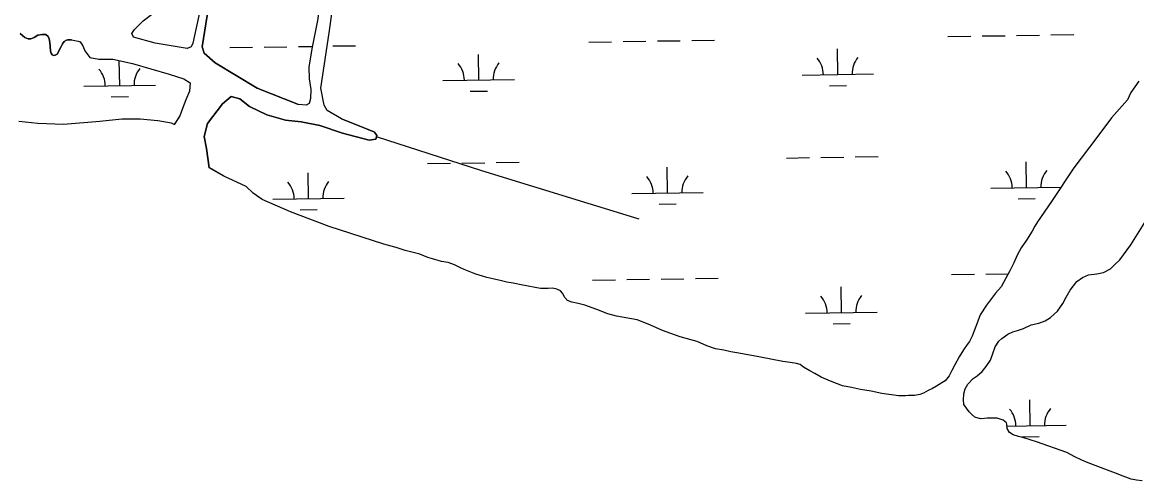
# Model space of a CAD drawing. Extents: x 3823584 to 3861785, y 301729 to 327625.
# Drawn here: x 3838485 to 3840042, y 318491 to 319131 of the extents above; entities that cross this region are included whole.
import ezdxf

# ---------------------------------------------------------------- set-up
doc = ezdxf.new("R2010")
doc.units = 0
doc.layers.add('V-TOPO-SHOR', color=7, linetype='Continuous')
doc.layers.add('V-WETL-SWMP', color=7, linetype='Continuous')

msp = doc.modelspace()

# ---------------------------------------------------------------- linework, layer by layer
at = {"layer": 'V-TOPO-SHOR'}
for p in [(3838697.1, 318988.4), (3838696.9, 318988.6)]:
    msp.add_line(p, (3838696.9, 318988.6), dxfattribs=at)
for points in [[(3839018.2, 319402.8), (3838993.1, 319392), (3838957.8, 319374.3), (3838916.9, 319358.9), (3838886.3, 319347), (3838860.1, 319330.2), (3838845.1, 319322.6), (3838815.5, 319314.5), (3838801.1, 319311.1), (3838793.3, 319307.7), (3838788.9, 319299.9), (3838787.3, 319282.7), (3838785.3, 319266.5), (3838771.4, 319242.4), (3838759.9, 319216.7), (3838746.6, 319164.4), (3838735.8, 319096.8), (3838738.6, 319088.1), (3838754.3, 319074.7), (3838812.9, 319039.5), (3838870.4, 319016.6)], [(3839018.2, 319402.8), (3839028.4, 319402.6), (3839032, 319401.4), (3839033, 319399), (3839022.6, 319383.9), (3838987, 319331.6), (3838946.7, 319277.9), (3838928.6, 319254.6), (3838917.6, 319239.2), (3838910.9, 319221.4), (3838904, 319182.6), (3838897.3, 319133.6), (3838889.2, 319094.2), (3838885.2, 319068.4), (3838885.7, 319052.2), (3838887.9, 319037.5), (3838887.4, 319024.9), (3838885.4, 319018), (3838881.2, 319015.5), (3838870.4, 319016.6)], [(3838930.6, 318996.5), (3838910.7, 319008), (3838906.4, 319015.4), (3838902, 319039.1), (3838906.8, 319073.4), (3838913.3, 319116.7), (3838917.6, 319146.4), (3838921.8, 319171.7), (3838927.6, 319199), (3838933.4, 319225.8), (3838938, 319240.6), (3838946.3, 319254.1), (3838975, 319296.4), (3838997.3, 319330.2), (3839025.7, 319372.8), (3839046.1, 319402.7), (3839054.5, 319409.1)], [(3838743.3, 319196.8), (3838722.9, 319102.1), (3838720.8, 319097.2), (3838715.1, 319094.5), (3838670.3, 319101.9), (3838640.2, 319110.3), (3838637.8, 319115.4), (3838641.3, 319121.4), (3838653.5, 319133.2), (3838676.8, 319151.2), (3838699.4, 319170.6), (3838714.6, 319186.9), (3838725.6, 319198.7), (3838734.5, 319207.8), (3838739.9, 319211.2), (3838742.9, 319209.4), (3838745.3, 319206.1)], [(3838553.3, 319106.9), (3838548.4, 319106.8), (3838546.3, 319106.4), (3838543.2, 319104.5), (3838540.9, 319101.4), (3838538.9, 319097.5), (3838537.2, 319094), (3838535, 319089.9), (3838533.2, 319086.9), (3838530.4, 319085.2), (3838528.6, 319085), (3838526.4, 319086), (3838524.8, 319088.3), (3838524, 319091.1), (3838523.5, 319097.8), (3838523.1, 319103.1), (3838522.3, 319108.1), (3838520.7, 319111.4), (3838517.3, 319114.1), (3838512.5, 319114.2), (3838506.2, 319113.1), (3838501, 319109.9), (3838496.5, 319108.3), (3838493, 319108.3), (3838488.2, 319110.1), (3838481.7, 319115.8)], [(3838553.3, 319106.9), (3838562.6, 319104.9), (3838565.6, 319104), (3838569.3, 319098.6), (3838572, 319091.2), (3838579, 319081.9), (3838591.4, 319079.6), (3838610.9, 319079.8), (3838638.8, 319073.7), (3838689.7, 319058.9), (3838710.2, 319052.2), (3838719.2, 319046.8), (3838718.1, 319035.1), (3838713.1, 319022.8), (3838708.4, 319010.7), (3838704.9, 319000.8), (3838697.2, 318989.2)], [(3840045.2, 319049.2), (3840033.8, 319033.4), (3840029.2, 319022.8), (3840006.8, 318998), (3839986.6, 318970.5), (3839954.4, 318928.2), (3839923.3, 318881.2), (3839903.6, 318852.6), (3839900, 318846.5), (3839896.2, 318839.5), (3839888.1, 318827.1), (3839880.9, 318816.1), (3839875.1, 318805.8), (3839870.6, 318795.1), (3839864.9, 318784.1), (3839859.5, 318773.7), (3839852.7, 318761.7), (3839844.8, 318752.8), (3839832.1, 318736.1), (3839823.5, 318722.5), (3839820.1, 318713.7), (3839817.4, 318706.6), (3839815.2, 318700.5), (3839812.1, 318692.7), (3839808.7, 318685.6), (3839805.3, 318681.3), (3839800.1, 318673.8), (3839794, 318664), (3839787.9, 318653), (3839783.7, 318644.9), (3839780, 318637.7), (3839774.7, 318630.6), (3839770, 318627.6), (3839762.3, 318623), (3839756.9, 318619.6), (3839750.8, 318616.8), (3839744.1, 318613.1), (3839739.2, 318611.2), (3839731.4, 318609.8), (3839723.4, 318609.9), (3839719.1, 318609.5), (3839709.3, 318609.4), (3839686.2, 318613), (3839671.2, 318616.1), (3839656.2, 318618.5), (3839643.8, 318621), (3839631.1, 318623.7), (3839622.6, 318626.6), (3839614.1, 318630), (3839601.4, 318635.4), (3839592.2, 318640.5), (3839585.3, 318644.3), (3839576.5, 318649.4), (3839571.9, 318653.3), (3839566.7, 318654.8), (3839557.9, 318656), (3839547.5, 318657.5), (3839514.2, 318663.9), (3839486.2, 318669.1), (3839474.8, 318671.2), (3839465.3, 318673.1), (3839453.6, 318675.2), (3839441.5, 318679.6), (3839427.8, 318685.3), (3839417.7, 318688.4), (3839404, 318691.8), (3839391.2, 318696.6), (3839379.5, 318701), (3839361.8, 318708.6), (3839344.2, 318715.5)], [(3838930.6, 318996.5), (3838965.9, 318982.4), (3838975.8, 318978.2), (3838977, 318977.7), (3838980, 318973.2), (3838979.6, 318971.1), (3838978.9, 318968.1), (3838969.3, 318966.5), (3838932.3, 318976.4), (3838900.4, 318987.2), (3838874.2, 318992.3), (3838852.6, 318994.6), (3838826.4, 319001.8), (3838802.3, 319013.6), (3838788.7, 319024.3), (3838776.6, 319027.8), (3838764.4, 319017.5), (3838743.4, 318989.7), (3838738.7, 318971.9), (3838741.9, 318954.8), (3838746, 318928)], [(3838696.9, 318988.7), (3838692.9, 318990.2), (3838674, 318993.7), (3838649.3, 318995.8), (3838623.8, 318996.2), (3838592.9, 318992.6), (3838542.2, 318988.6), (3838506.5, 318989.7), (3838479.8, 318992.9)], [(3838697.2, 318989.2), (3838696.9, 318988.6), (3838696.9, 318988.6)], [(3838696.9, 318988.6), (3838696.9, 318988.6), (3838696.9, 318988.7)], [(3839346.7, 318856.4), (3839126.7, 318923.8), (3838979.6, 318971.1)], [(3839344.2, 318715.5), (3839315.2, 318720.7), (3839303.1, 318724.1), (3839287.4, 318730.1), (3839270.8, 318736.4), (3839261.3, 318738.5), (3839252.5, 318740.4), (3839246.6, 318742.9), (3839242.7, 318746.8), (3839239.4, 318752.9), (3839237, 318756.1), (3839231.8, 318758.3), (3839225.6, 318759.9), (3839219.8, 318759.5), (3839209, 318759.4), (3839184.3, 318764.3), (3839170.9, 318766.7), (3839161.8, 318768.5), (3839152.3, 318770.4), (3839142.2, 318772.9), (3839133.7, 318774.7), (3839127.9, 318776.6), (3839118.4, 318779.7), (3839111.5, 318782.2), (3839102.1, 318786), (3839096.2, 318788.6), (3839088.7, 318792.7), (3839079.8, 318795.8), (3839070.7, 318797), (3839058, 318800.8), (3839051.5, 318802.6), (3839040, 318807.4), (3839019.5, 318812.6), (3839007.1, 318816.7), (3839005.5, 318817.4), (3838989.8, 318821.5), (3838913.6, 318846), (3838859.4, 318866.5), (3838819.9, 318883.6), (3838807.5, 318892.8), (3838797.3, 318902), (3838766.2, 318916.4), (3838746, 318928)], [(3840049.9, 318491), (3840042.1, 318491.9), (3840034.3, 318493.1), (3840023.5, 318497.2), (3840012.4, 318501.3), (3840001.6, 318505.7), (3839987.9, 318510.7), (3839974.2, 318516.1), (3839965.3, 318519.9), (3839955.8, 318524.3), (3839944.7, 318530.4), (3839902.3, 318545.4), (3839884.3, 318551.1), (3839876.8, 318552.9), (3839869.6, 318555.1), (3839864.4, 318558.3), (3839861.1, 318564.1), (3839860.7, 318570), (3839860.3, 318571.9), (3839855.7, 318575.4), (3839847.2, 318578.3), (3839840.1, 318578.5), (3839833.3, 318578.4), (3839829.4, 318577.7), (3839823.8, 318577.3), (3839816, 318579.8), (3839811.1, 318583.7), (3839808.2, 318587.4), (3839800.8, 318597.2), (3839800, 318603.8), (3839800.8, 318612.4), (3839802.5, 318619.5), (3839806.1, 318625.8), (3839813.6, 318633.9), (3839819.3, 318637.4), (3839826, 318643.4), (3839831.8, 318650.3), (3839837.7, 318659.3), (3839841.1, 318668.7), (3839844.3, 318678.1), (3839849.5, 318685.8), (3839853.7, 318689.6), (3839861.9, 318695.7), (3839869.2, 318699.1), (3839875.6, 318700.6), (3839884.2, 318703.6), (3839894.7, 318708.6), (3839905.6, 318711.1), (3839914.3, 318714.1), (3839921.9, 318719.1), (3839931.3, 318727.8), (3839938.8, 318738.6), (3839943.7, 318747.4), (3839949.3, 318757.1), (3839953.9, 318763.2), (3839958.5, 318769.1), (3839966.6, 318774.6), (3839975, 318778.6), (3839986.5, 318780.1), (3839996, 318781.6), (3840005.7, 318787), (3840011.3, 318792.3), (3840018.4, 318799.7), (3840033.8, 318820.3), (3840059.4, 318861.6)]]:
    msp.add_lwpolyline(points, dxfattribs=at)
at = {"layer": 'V-WETL-SWMP'}
for p, q in [((3839276.3, 319103.7), (3839308.3, 319104.2)), ((3839324.3, 319104.4), (3839356.3, 319104.9)), ((3839372.3, 319105.2), (3839404.3, 319105.6)), ((3839420.3, 319105.9), (3839452.3, 319106.4)), ((3839778.2, 319111.4), (3839810.2, 319111.9)), ((3839826.2, 319112.2), (3839858.2, 319112.6)), ((3839874.2, 319112.9), (3839906.2, 319113.4)), ((3839922.2, 319113.6), (3839954.2, 319114.1)), ((3838774.5, 319095.9), (3838806.5, 319096.4)), ((3838822.5, 319096.7), (3838854.5, 319097.2)), ((3838870.5, 319097.4), (3838889.9, 319097.7)), ((3838918.5, 319098.2), (3838950.5, 319098.6)), ((3839122.5, 319050.6), (3839122, 319086.5)), ((3839624.4, 319058.3), (3839623.8, 319094.3)), ((3838620.7, 319042.8), (3838620.2, 319077.8)), ((3839574.4, 319057.5), (3839674.4, 319059.1)), ((3838570.7, 319042), (3838670.7, 319043.6)), ((3839072.5, 319049.8), (3839172.5, 319051.3)), ((3839612.6, 319042.7), (3839636.6, 319043)), ((3838608.9, 319027.2), (3838632.9, 319027.6)), ((3839110.8, 319034.9), (3839134.8, 319035.3)), ((3839050.9, 318934), (3839082.9, 318934.5)), ((3839098.9, 318934.7), (3839130.9, 318935.2)), ((3839146.9, 318935.5), (3839178.9, 318936)), ((3839552.8, 318941.7), (3839584.8, 318942.2)), ((3839600.8, 318942.5), (3839632.8, 318943)), ((3839648.8, 318943.2), (3839680.8, 318943.7)), ((3839888.3, 318900.5), (3839887.7, 318936.5)), ((3838884.6, 318885), (3838884, 318921)), ((3839386.4, 318892.7), (3839385.9, 318928.7)), ((3839838.3, 318899.7), (3839936.6, 318901.2)), ((3838834.6, 318884.2), (3838934.6, 318885.8)), ((3839336.4, 318892), (3839436.4, 318893.5)), ((3839876.5, 318884.9), (3839900.5, 318885.2)), ((3838872.8, 318869.4), (3838896.8, 318869.8)), ((3839374.7, 318877.1), (3839398.7, 318877.5)), ((3839425.4, 318773.3), (3839457.4, 318773.8)), ((3839783.3, 318778.8), (3839815.3, 318779.3)), ((3839831.3, 318779.5), (3839862.8, 318780)), ((3839281.5, 318771), (3839313.5, 318771.5)), ((3839329.5, 318771.8), (3839361.4, 318772.3)), ((3839377.4, 318772.5), (3839409.4, 318773)), ((3839629.5, 318725.7), (3839629, 318761.7)), ((3839579.5, 318724.9), (3839679.5, 318726.4)), ((3839617.8, 318710), (3839641.8, 318710.4)), ((3839893.4, 318567.8), (3839892.9, 318603.8)), ((3839860.8, 318567.3), (3839943.4, 318568.6)), ((3839881.7, 318552.2), (3839905.7, 318552.6))]:
    msp.add_line(p, q, dxfattribs=at)
msp.add_lwpolyline([(3838745.3, 319206.1), (3838743.3, 319196.8), (3838722.9, 319102.1), (3838720.8, 319097.2), (3838715.1, 319094.5), (3838670.3, 319101.9), (3838640.2, 319110.3), (3838637.8, 319115.4), (3838641.3, 319121.4), (3838653.5, 319133.2), (3838676.8, 319151.2), (3838699.4, 319170.6), (3838714.6, 319186.9), (3838725.6, 319198.7), (3838734.5, 319207.8), (3838739.9, 319211.2), (3838742.9, 319209.4)], close=True, dxfattribs=at)
for points in [[(3838897.3, 319133.6), (3838889.2, 319094.2), (3838885.2, 319068.4), (3838885.7, 319052.2), (3838887.9, 319037.5), (3838887.4, 319024.9), (3838885.4, 319018), (3838881.2, 319015.5), (3838870.4, 319016.6), (3838812.9, 319039.5), (3838754.3, 319074.7), (3838738.6, 319088.1), (3838735.8, 319096.8), (3838746.6, 319164.4)], [(3839719.1, 318609.5), (3839709.3, 318609.4), (3839686.2, 318613), (3839671.2, 318616.1), (3839656.2, 318618.5), (3839643.8, 318621), (3839631.1, 318623.7), (3839622.6, 318626.6), (3839614.1, 318630), (3839601.4, 318635.4), (3839592.2, 318640.5), (3839585.3, 318644.3), (3839576.5, 318649.4), (3839571.9, 318653.3), (3839566.7, 318654.8), (3839557.9, 318656), (3839547.5, 318657.5), (3839514.2, 318663.9), (3839486.2, 318669.1), (3839474.8, 318671.2), (3839465.3, 318673.1), (3839453.6, 318675.2), (3839441.5, 318679.6), (3839427.8, 318685.3), (3839417.7, 318688.4), (3839404, 318691.8), (3839391.2, 318696.6), (3839379.5, 318701), (3839361.8, 318708.6), (3839344.2, 318715.5), (3839315.2, 318720.7), (3839303.1, 318724.1), (3839287.4, 318730.1), (3839270.8, 318736.4), (3839261.3, 318738.5), (3839252.5, 318740.4), (3839246.6, 318742.9), (3839242.7, 318746.8), (3839239.4, 318752.9), (3839237, 318756.1), (3839231.8, 318758.3), (3839225.6, 318759.9), (3839219.8, 318759.5), (3839209, 318759.4), (3839184.3, 318764.3), (3839170.9, 318766.7), (3839161.8, 318768.5), (3839152.3, 318770.4), (3839142.2, 318772.9), (3839133.7, 318774.7), (3839127.9, 318776.6), (3839118.4, 318779.7), (3839111.5, 318782.2), (3839102.1, 318786), (3839096.2, 318788.6), (3839088.7, 318792.7), (3839079.8, 318795.8), (3839070.7, 318797), (3839058, 318800.8), (3839051.5, 318802.6), (3839040, 318807.4), (3839019.5, 318812.6), (3839007.1, 318816.7), (3839005.5, 318817.4), (3838989.8, 318821.5), (3838913.6, 318846), (3838859.4, 318866.5), (3838819.9, 318883.6), (3838807.5, 318892.8), (3838797.3, 318902), (3838766.2, 318916.4), (3838746.2, 318927.8), (3838746, 318928), (3838741.9, 318954.8), (3838738.7, 318971.9), (3838743.4, 318989.7), (3838764.4, 319017.5), (3838776.6, 319027.8), (3838788.7, 319024.3), (3838802.3, 319013.6), (3838826.4, 319001.8), (3838852.6, 318994.6), (3838874.2, 318992.3), (3838900.4, 318987.2), (3838932.3, 318976.4), (3838969.3, 318966.5), (3838978.9, 318968.1), (3838979.6, 318971.1), (3838980, 318973.2), (3838977, 318977.7), (3838975.8, 318978.2), (3838965.9, 318982.4), (3838930.6, 318996.5), (3838910.7, 319008), (3838906.4, 319015.4), (3838902, 319039.1), (3838906.8, 319073.4), (3838913.3, 319116.7), (3838917.6, 319146.4)], [(3838481.7, 319115.8), (3838488.2, 319110.1), (3838493, 319108.3), (3838496.5, 319108.3), (3838501, 319109.9), (3838506.2, 319113.1), (3838512.5, 319114.2), (3838517.3, 319114.1), (3838520.7, 319111.4), (3838522.3, 319108.1), (3838523.1, 319103.1), (3838523.5, 319097.8), (3838524, 319091.1), (3838524.8, 319088.3), (3838526.4, 319086), (3838528.6, 319085), (3838530.4, 319085.2), (3838533.2, 319086.9), (3838535, 319089.9), (3838537.2, 319094), (3838538.9, 319097.5), (3838540.9, 319101.4), (3838543.2, 319104.5), (3838546.3, 319106.4), (3838548.4, 319106.8), (3838553.3, 319106.9), (3838562.6, 319104.9), (3838565.6, 319104), (3838569.3, 319098.6), (3838572, 319091.2), (3838579, 319081.9), (3838591.4, 319079.6), (3838610.9, 319079.8)], [(3838610.9, 319079.8), (3838638.8, 319073.7), (3838689.7, 319058.9), (3838710.2, 319052.2), (3838719.2, 319046.8), (3838718.1, 319035.1), (3838713.1, 319022.8), (3838708.4, 319010.7), (3838704.9, 319000.8), (3838696.9, 318988.6), (3838692.9, 318990.2), (3838674, 318993.7), (3838649.3, 318995.8), (3838623.8, 318996.2), (3838592.9, 318992.6), (3838542.2, 318988.6), (3838506.5, 318989.7), (3838479.8, 318992.9)], [(3840045.2, 319049.2), (3840033.8, 319033.4), (3840029.2, 319022.8), (3840006.8, 318998), (3839986.6, 318970.5), (3839954.4, 318928.2), (3839923.3, 318881.2), (3839903.6, 318852.6), (3839900, 318846.5), (3839896.2, 318839.5), (3839888.1, 318827.1), (3839880.9, 318816.1), (3839875.1, 318805.8), (3839870.6, 318795.1), (3839864.9, 318784.1), (3839859.5, 318773.7), (3839852.7, 318761.7), (3839844.8, 318752.8), (3839832.1, 318736.1), (3839823.5, 318722.5), (3839820.1, 318713.7), (3839817.4, 318706.6), (3839815.2, 318700.5), (3839812.1, 318692.7), (3839808.7, 318685.6), (3839805.3, 318681.3), (3839800.1, 318673.8), (3839794, 318664), (3839787.9, 318653), (3839783.7, 318644.9), (3839780, 318637.7), (3839774.7, 318630.6), (3839770, 318627.6), (3839762.3, 318623), (3839756.9, 318619.6), (3839750.8, 318616.8), (3839744.1, 318613.1), (3839739.2, 318611.2), (3839731.4, 318609.8), (3839723.4, 318609.9), (3839719.1, 318609.5)], [(3839853.7, 318689.6), (3839861.9, 318695.7), (3839869.2, 318699.1), (3839875.6, 318700.6), (3839884.2, 318703.6), (3839894.7, 318708.6), (3839905.6, 318711.1), (3839914.3, 318714.1), (3839921.9, 318719.1), (3839931.3, 318727.8), (3839938.8, 318738.6), (3839943.7, 318747.4), (3839949.3, 318757.1), (3839953.9, 318763.2), (3839958.5, 318769.1), (3839966.6, 318774.6), (3839975, 318778.6), (3839986.5, 318780.1), (3839996, 318781.6), (3840005.7, 318787), (3840011.3, 318792.3), (3840018.4, 318799.7), (3840033.8, 318820.3), (3840059.4, 318861.6)], [(3840049.9, 318491), (3840042.1, 318491.9), (3840034.3, 318493.1), (3840023.5, 318497.2), (3840012.4, 318501.3), (3840001.6, 318505.7), (3839987.9, 318510.7), (3839974.2, 318516.1), (3839965.3, 318519.9), (3839955.8, 318524.3), (3839944.7, 318530.4), (3839902.3, 318545.4), (3839884.3, 318551.1), (3839876.8, 318552.9), (3839869.6, 318555.1), (3839864.4, 318558.3), (3839861.1, 318564.1), (3839860.7, 318570), (3839860.3, 318571.9), (3839855.7, 318575.4), (3839847.2, 318578.3), (3839840.1, 318578.5), (3839833.3, 318578.4), (3839829.4, 318577.7), (3839823.8, 318577.3), (3839816, 318579.8), (3839811.1, 318583.7), (3839808.2, 318587.4), (3839800.8, 318597.2), (3839800, 318603.8), (3839800.8, 318612.4), (3839802.5, 318619.5), (3839806.1, 318625.8), (3839813.6, 318633.9), (3839819.3, 318637.4), (3839826, 318643.4), (3839831.8, 318650.3), (3839837.7, 318659.3), (3839841.1, 318668.7), (3839844.3, 318678.1), (3839849.5, 318685.8), (3839853.7, 318689.6)]]:
    msp.add_lwpolyline(points, dxfattribs=at)
for centre, start, end in [((3839067.3, 319050.2), 0.1115, 41.6552), ((3839177.8, 319051.9), 140.1115, 181.6552), ((3839569.1, 319057.9), 0.1115, 41.6552), ((3839679.6, 319059.6), 140.1115, 181.6552), ((3838565.4, 319042.4), 0.1115, 41.6552), ((3838675.9, 319044.1), 140.1115, 181.6552), ((3839331.2, 318892.4), 0.1115, 41.6552), ((3839441.7, 318894.1), 140.1115, 181.6552), ((3839833, 318900.1), 0.1115, 41.6552), ((3839943.5, 318901.8), 140.1115, 181.6552), ((3838829.3, 318884.6), 0.1115, 41.6552), ((3838939.8, 318886.3), 140.1115, 181.6552), ((3839574.3, 318725.3), 0.1115, 41.6552), ((3839684.7, 318727), 140.1115, 181.6552), ((3839838.2, 318567.5), 0.1115, 41.6552), ((3839948.6, 318569.2), 140.1115, 181.6552)]:
    msp.add_arc(centre, 35.2, start, end, dxfattribs=at)

doc.saveas('drawing.dxf')
